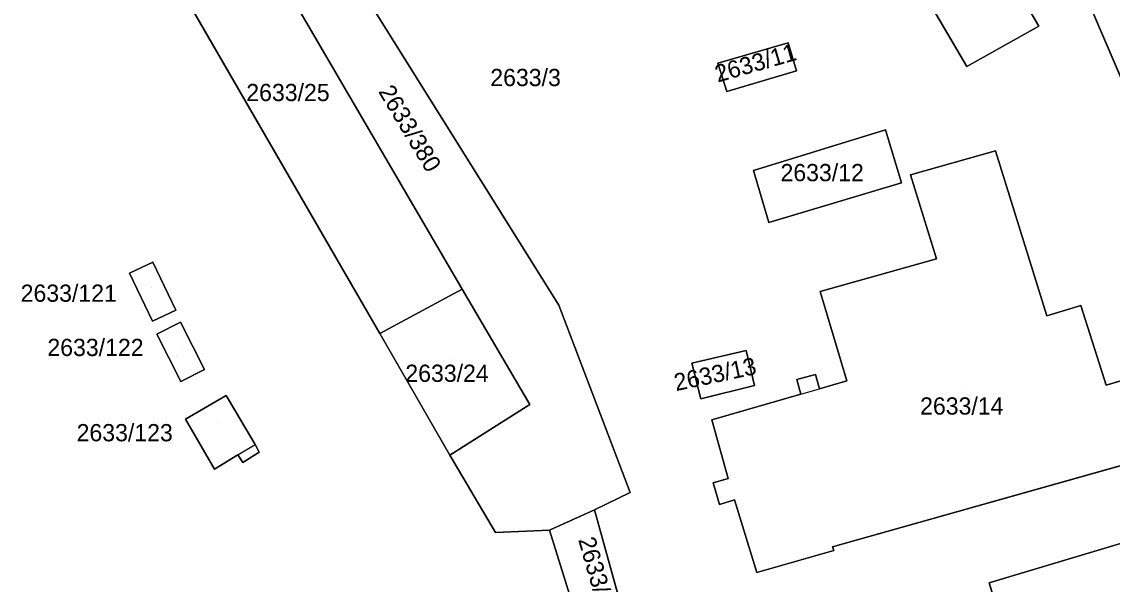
# Model space of a CAD drawing. Extents: x -263423 to -261326, y -1240067 to -1237864.
# Drawn here: x -262175.5 to -262049.1, y -1238665 to -1238599.7 of the extents above; entities that cross this region are included whole.
import ezdxf

# ---------------------------------------------------------------- set-up
doc = ezdxf.new("R2010")
doc.units = 0
for name, color, linetype in [('body_kn', 7, 'Continuous'), ('kladpar_druhypozemkov', 7, 'Continuous'), ('kladpar_hranice', 7, 'Continuous'), ('kladpar_parcelnecisla', 7, 'Continuous'), ('kladpar_plochy', 7, 'Continuous'), ('kladpar_sipky', 7, 'Continuous'), ('zappar_hrandruhpozemk', 7, 'Continuous')]:
    doc.layers.add(name, color=color, linetype=linetype)

msp = doc.modelspace()

# ---------------------------------------------------------------- linework, layer by layer
at = {"layer": 'body_kn'}
for p, q in [((-262057.58, -1238600.22), (-262057.58, -1238600.22)), ((-262057.58, -1238600.22), (-262057.58, -1238600.22)), ((-262086.67, -1238602.15), (-262086.67, -1238602.15)), ((-262086.67, -1238602.15), (-262086.67, -1238602.15)), ((-262094.82, -1238604.5), (-262094.82, -1238604.5)), ((-262065.95, -1238604.91), (-262065.95, -1238604.91)), ((-262085.69, -1238605.39), (-262085.69, -1238605.39)), ((-262093.77, -1238607.8), (-262093.77, -1238607.8)), ((-262075.39, -1238612.26), (-262075.39, -1238612.26)), ((-262075.39, -1238612.26), (-262075.39, -1238612.26)), ((-262062.6, -1238614.68), (-262062.6, -1238614.68)), ((-262090.69, -1238616.96), (-262090.69, -1238616.96)), ((-262072.47, -1238617.47), (-262072.47, -1238617.47)), ((-262073.51, -1238618.42), (-262073.51, -1238618.42)), ((-262088.92, -1238623.02), (-262088.92, -1238623.02)), ((-262160.36, -1238627.61), (-262160.36, -1238627.61)), ((-262160.36, -1238627.61), (-262160.36, -1238627.61)), ((-262069.47, -1238627.22), (-262069.47, -1238627.22)), ((-262069.47, -1238627.22), (-262069.47, -1238627.22)), ((-262163.05, -1238628.88), (-262163.05, -1238628.88)), ((-262124.47, -1238630.77), (-262124.47, -1238630.77)), ((-262124.47, -1238630.77), (-262124.47, -1238630.77)), ((-262082.94, -1238631.04), (-262082.94, -1238631.04)), ((-262113.27, -1238632.62), (-262113.27, -1238632.62)), ((-262113.27, -1238632.62), (-262113.27, -1238632.62)), ((-262052.7, -1238632.65), (-262052.7, -1238632.65)), ((-262157.68, -1238633.18), (-262157.68, -1238633.18)), ((-262056.66, -1238633.85), (-262056.66, -1238633.85)), ((-262160.38, -1238634.47), (-262160.38, -1238634.47)), ((-262157.13, -1238634.6), (-262157.13, -1238634.6)), ((-262157.13, -1238634.6), (-262157.13, -1238634.6)), ((-262159.88, -1238635.98), (-262159.88, -1238635.98)), ((-262159.87, -1238636), (-262159.87, -1238636)), ((-262134.03, -1238635.91), (-262134.03, -1238635.91)), ((-262091.53, -1238637.87), (-262091.53, -1238637.87)), ((-262091.53, -1238637.87), (-262091.53, -1238637.87)), ((-262097.84, -1238639.35), (-262097.84, -1238639.35)), ((-262154.34, -1238640.08), (-262154.34, -1238640.08)), ((-262083.51, -1238640.66), (-262083.51, -1238640.66)), ((-262157.11, -1238641.47), (-262157.11, -1238641.47)), ((-262090.55, -1238641.96), (-262090.55, -1238641.96)), ((-262085.67, -1238641.25), (-262085.67, -1238641.25)), ((-262079.86, -1238641.41), (-262079.86, -1238641.41)), ((-262049.76, -1238641.89), (-262049.76, -1238641.89)), ((-262151.86, -1238643.11), (-262151.86, -1238643.11)), ((-262151.86, -1238643.11), (-262151.86, -1238643.11)), ((-262085.19, -1238642.93), (-262085.19, -1238642.93)), ((-262085.19, -1238642.93), (-262085.19, -1238642.93)), ((-262083.02, -1238642.32), (-262083.02, -1238642.32)), ((-262116.61, -1238644.14), (-262116.61, -1238644.14)), ((-262096.81, -1238643.48), (-262096.81, -1238643.48)), ((-262156.58, -1238645.84), (-262156.58, -1238645.84)), ((-262095.52, -1238645.91), (-262095.52, -1238645.91)), ((-262148.48, -1238648.79), (-262148.48, -1238648.79)), ((-262150.48, -1238649.98), (-262150.48, -1238649.98)), ((-262150.48, -1238649.98), (-262150.48, -1238649.98)), ((-262148.01, -1238649.7), (-262148.01, -1238649.7)), ((-262125.89, -1238650.03), (-262125.89, -1238650.03)), ((-262153.21, -1238651.66), (-262153.21, -1238651.66)), ((-262149.93, -1238650.88), (-262149.93, -1238650.88)), ((-262095.35, -1238653.26), (-262095.35, -1238653.26)), ((-262093.63, -1238652.73), (-262093.63, -1238652.73)), ((-262105, -1238654.37), (-262105, -1238654.37)), ((-262094.63, -1238655.75), (-262094.63, -1238655.75)), ((-262092.87, -1238655.22), (-262092.87, -1238655.22)), ((-262109.12, -1238656.38), (-262109.12, -1238656.38)), ((-262109.12, -1238656.38), (-262109.12, -1238656.38)), ((-262120.61, -1238659), (-262120.61, -1238659)), ((-262114.33, -1238658.73), (-262114.33, -1238658.73)), ((-262081.53, -1238660.66), (-262081.53, -1238660.66)), ((-262081.38, -1238661.1), (-262081.38, -1238661.1)), ((-262090.3, -1238663.64), (-262090.3, -1238663.64)), ((-262063.33, -1238664.85), (-262063.33, -1238664.85))]:
    msp.add_line(p, q, dxfattribs=at)
at = {"layer": 'kladpar_druhypozemkov'}
for p, q in [((-262088.82, -1238603.62), (-262088.82, -1238603.62)), ((-262116, -1238604.65), (-262116, -1238604.65)), ((-262144.32, -1238606.62), (-262144.32, -1238606.62)), ((-262128.71, -1238612.26), (-262128.71, -1238612.26)), ((-262081.92, -1238615.82), (-262081.92, -1238615.82)), ((-262160.45, -1238630.62), (-262160.45, -1238630.62)), ((-262156.95, -1238637.42), (-262156.95, -1238637.42)), ((-262125.62, -1238638.82), (-262125.62, -1238638.82)), ((-262093.72, -1238639.62), (-262093.72, -1238639.62)), ((-262066.12, -1238642.42), (-262066.12, -1238642.42)), ((-262152.75, -1238646.22), (-262152.75, -1238646.22)), ((-262110.62, -1238659.82), (-262110.62, -1238659.82))]:
    msp.add_line(p, q, dxfattribs=at)
at = {"layer": 'kladpar_hranice'}
for points in [[(-262113.27, -1238632.62), (-262105, -1238654.37), (-262109.12, -1238656.38), (-262114.33, -1238658.73), (-262120.61, -1238659), (-262125.89, -1238650.03), (-262116.61, -1238644.14), (-262124.47, -1238630.77), (-262150.54, -1238586.05), (-262159.76, -1238591.3), (-262164.66, -1238583.07), (-262152.5, -1238575.93), (-262149.39, -1238574.1), (-262144.72, -1238582.23), (-262113.27, -1238632.62)], [(-262043.02, -1238834.84), (-262052.56, -1238801.78), (-262056.6, -1238791.12), (-262062.04, -1238774.35), (-262077.71, -1238738.4), (-262092.67, -1238709.33), (-262101.76, -1238697.26), (-262092.94, -1238693.22), (-262098.43, -1238678.08), (-262107.53, -1238682.58), (-262108.9, -1238676.26), (-262104.23, -1238674.11), (-262109.12, -1238656.38), (-262105, -1238654.37), (-262113.27, -1238632.62), (-262144.72, -1238582.23)], [(-262124.47, -1238630.77), (-262134.03, -1238635.91), (-262159.76, -1238591.3), (-262150.54, -1238586.05), (-262124.47, -1238630.77)], [(-262057.58, -1238600.22), (-262065.95, -1238604.91), (-262073.99, -1238591.15), (-262065.63, -1238586.4), (-262057.58, -1238600.22)], [(-262065.63, -1238586.4), (-262073.99, -1238591.15), (-262065.95, -1238604.91), (-262057.58, -1238600.22), (-262065.63, -1238586.4)], [(-262159.76, -1238591.3), (-262134.03, -1238635.91), (-262125.89, -1238650.03), (-262120.61, -1238659), (-262114.33, -1238658.73), (-262108.9, -1238676.26), (-262107.53, -1238682.58), (-262101.76, -1238697.26), (-262092.67, -1238709.33), (-262077.71, -1238738.4), (-262062.04, -1238774.35), (-262056.6, -1238791.12), (-262052.56, -1238801.78)], [(-262037.08, -1238591.79), (-262024.79, -1238619.76), (-262029.95, -1238622), (-262036.02, -1238608.06), (-262045.52, -1238612.17), (-262054.26, -1238591.69), (-262051.77, -1238590.63), (-262048.54, -1238596.74), (-262037.08, -1238591.79)], [(-262054.26, -1238591.69), (-262045.52, -1238612.17)], [(-262086.67, -1238602.15), (-262085.69, -1238605.39), (-262093.77, -1238607.8), (-262094.82, -1238604.5), (-262086.67, -1238602.15)], [(-262094.82, -1238604.5), (-262093.77, -1238607.8), (-262085.69, -1238605.39), (-262086.67, -1238602.15), (-262094.82, -1238604.5)], [(-262075.39, -1238612.26), (-262073.51, -1238618.42), (-262088.92, -1238623.02), (-262090.69, -1238616.96), (-262075.39, -1238612.26)], [(-262090.69, -1238616.96), (-262088.92, -1238623.02), (-262073.51, -1238618.42), (-262075.39, -1238612.26), (-262090.69, -1238616.96)], [(-262069.47, -1238627.22), (-262072.47, -1238617.47), (-262062.6, -1238614.68), (-262056.66, -1238633.85), (-262052.7, -1238632.65), (-262049.76, -1238641.89), (-262048.09, -1238641.4)], [(-262048.09, -1238641.4), (-262049.76, -1238641.89), (-262052.7, -1238632.65), (-262056.66, -1238633.85), (-262062.6, -1238614.68), (-262072.47, -1238617.47)], [(-262072.47, -1238617.47), (-262069.47, -1238627.22), (-262082.94, -1238631.04), (-262079.86, -1238641.41), (-262083.02, -1238642.32), (-262083.51, -1238640.66), (-262085.67, -1238641.25), (-262085.19, -1238642.93), (-262095.52, -1238645.91), (-262093.63, -1238652.73), (-262095.35, -1238653.26), (-262094.63, -1238655.75), (-262092.87, -1238655.22), (-262090.3, -1238663.64), (-262081.38, -1238661.1), (-262081.53, -1238660.66), (-262045.43, -1238650.49)], [(-262160.38, -1238634.47), (-262157.68, -1238633.18), (-262160.36, -1238627.61), (-262163.05, -1238628.88), (-262160.38, -1238634.47)], [(-262160.36, -1238627.61), (-262157.68, -1238633.18), (-262160.38, -1238634.47), (-262163.05, -1238628.88), (-262160.36, -1238627.61)], [(-262045.43, -1238650.49), (-262081.53, -1238660.66), (-262081.38, -1238661.1), (-262090.3, -1238663.64), (-262092.87, -1238655.22), (-262094.63, -1238655.75), (-262095.35, -1238653.26), (-262093.63, -1238652.73), (-262095.52, -1238645.91), (-262085.19, -1238642.93), (-262085.67, -1238641.25), (-262083.51, -1238640.66), (-262083.02, -1238642.32), (-262079.86, -1238641.41), (-262082.94, -1238631.04), (-262069.47, -1238627.22)], [(-262124.47, -1238630.77), (-262116.61, -1238644.14), (-262125.89, -1238650.03), (-262134.03, -1238635.91), (-262124.47, -1238630.77)], [(-262157.13, -1238634.6), (-262159.88, -1238635.98), (-262159.87, -1238636), (-262157.11, -1238641.47), (-262154.34, -1238640.08), (-262157.13, -1238634.6)], [(-262157.13, -1238634.6), (-262154.34, -1238640.08), (-262157.11, -1238641.47), (-262159.87, -1238636), (-262159.88, -1238635.98), (-262157.13, -1238634.6)], [(-262091.53, -1238637.87), (-262090.55, -1238641.96), (-262096.81, -1238643.48), (-262097.84, -1238639.35), (-262091.53, -1238637.87)], [(-262097.84, -1238639.35), (-262096.81, -1238643.48), (-262090.55, -1238641.96), (-262091.53, -1238637.87), (-262097.84, -1238639.35)], [(-262150.48, -1238649.98), (-262149.93, -1238650.88), (-262148.01, -1238649.7), (-262148.48, -1238648.79), (-262151.86, -1238643.11), (-262156.58, -1238645.84), (-262153.21, -1238651.66), (-262150.48, -1238649.98)], [(-262151.86, -1238643.11), (-262148.48, -1238648.79), (-262148.01, -1238649.7), (-262149.93, -1238650.88), (-262150.48, -1238649.98), (-262153.21, -1238651.66), (-262156.58, -1238645.84), (-262151.86, -1238643.11)], [(-262109.12, -1238656.38), (-262104.23, -1238674.11), (-262108.9, -1238676.26), (-262114.33, -1238658.73), (-262109.12, -1238656.38)], [(-262037.08, -1238698.16), (-262033.14, -1238697.11), (-262031.67, -1238702.01), (-262035.61, -1238703.18), (-262030.34, -1238720.97), (-262045.3, -1238725.17), (-262063.33, -1238664.85), (-262048.11, -1238660.28), (-262037.08, -1238698.16)], [(-262048.11, -1238660.28), (-262063.33, -1238664.85), (-262045.3, -1238725.17), (-262030.34, -1238720.97), (-262035.61, -1238703.18), (-262031.67, -1238702.01), (-262033.14, -1238697.11), (-262037.08, -1238698.16), (-262048.11, -1238660.28)]]:
    msp.add_lwpolyline(points, dxfattribs=at)
at = {"layer": 'kladpar_plochy'}
for p, q in [((-262113.27, -1238632.62), (-262144.72, -1238582.23)), ((-262057.58, -1238600.22), (-262065.63, -1238586.4)), ((-262159.76, -1238591.3), (-262134.03, -1238635.91)), ((-262073.99, -1238591.15), (-262065.95, -1238604.91)), ((-262054.26, -1238591.69), (-262045.52, -1238612.17)), ((-262065.95, -1238604.91), (-262057.58, -1238600.22)), ((-262086.67, -1238602.15), (-262094.82, -1238604.5)), ((-262085.69, -1238605.39), (-262086.67, -1238602.15)), ((-262094.82, -1238604.5), (-262093.77, -1238607.8)), ((-262093.77, -1238607.8), (-262085.69, -1238605.39)), ((-262075.39, -1238612.26), (-262090.69, -1238616.96)), ((-262073.51, -1238618.42), (-262075.39, -1238612.26)), ((-262062.6, -1238614.68), (-262072.47, -1238617.47)), ((-262056.66, -1238633.85), (-262062.6, -1238614.68)), ((-262090.69, -1238616.96), (-262088.92, -1238623.02)), ((-262072.47, -1238617.47), (-262069.47, -1238627.22)), ((-262088.92, -1238623.02), (-262073.51, -1238618.42)), ((-262160.36, -1238627.61), (-262163.05, -1238628.88)), ((-262157.68, -1238633.18), (-262160.36, -1238627.61)), ((-262069.47, -1238627.22), (-262082.94, -1238631.04)), ((-262163.05, -1238628.88), (-262160.38, -1238634.47)), ((-262082.94, -1238631.04), (-262079.86, -1238641.41)), ((-262105, -1238654.37), (-262113.27, -1238632.62)), ((-262052.7, -1238632.65), (-262056.66, -1238633.85)), ((-262049.76, -1238641.89), (-262052.7, -1238632.65)), ((-262160.38, -1238634.47), (-262157.68, -1238633.18)), ((-262157.13, -1238634.6), (-262159.88, -1238635.98)), ((-262154.34, -1238640.08), (-262157.13, -1238634.6)), ((-262159.88, -1238635.98), (-262159.87, -1238636)), ((-262159.87, -1238636), (-262157.11, -1238641.47)), ((-262134.03, -1238635.91), (-262125.89, -1238650.03)), ((-262091.53, -1238637.87), (-262097.84, -1238639.35)), ((-262090.55, -1238641.96), (-262091.53, -1238637.87)), ((-262097.84, -1238639.35), (-262096.81, -1238643.48)), ((-262157.11, -1238641.47), (-262154.34, -1238640.08)), ((-262083.51, -1238640.66), (-262085.67, -1238641.25)), ((-262083.02, -1238642.32), (-262083.51, -1238640.66)), ((-262096.81, -1238643.48), (-262090.55, -1238641.96)), ((-262085.67, -1238641.25), (-262085.19, -1238642.93)), ((-262079.86, -1238641.41), (-262083.02, -1238642.32)), ((-262048.09, -1238641.4), (-262049.76, -1238641.89)), ((-262151.86, -1238643.11), (-262156.58, -1238645.84)), ((-262148.48, -1238648.79), (-262151.86, -1238643.11)), ((-262085.19, -1238642.93), (-262095.52, -1238645.91)), ((-262156.58, -1238645.84), (-262153.21, -1238651.66)), ((-262095.52, -1238645.91), (-262093.63, -1238652.73)), ((-262148.01, -1238649.7), (-262148.48, -1238648.79)), ((-262153.21, -1238651.66), (-262150.48, -1238649.98)), ((-262150.48, -1238649.98), (-262149.93, -1238650.88)), ((-262149.93, -1238650.88), (-262148.01, -1238649.7)), ((-262125.89, -1238650.03), (-262120.61, -1238659)), ((-262081.53, -1238660.66), (-262045.43, -1238650.49)), ((-262093.63, -1238652.73), (-262095.35, -1238653.26)), ((-262095.35, -1238653.26), (-262094.63, -1238655.75)), ((-262109.12, -1238656.38), (-262105, -1238654.37)), ((-262094.63, -1238655.75), (-262092.87, -1238655.22)), ((-262092.87, -1238655.22), (-262090.3, -1238663.64)), ((-262104.23, -1238674.11), (-262109.12, -1238656.38)), ((-262120.61, -1238659), (-262114.33, -1238658.73)), ((-262114.33, -1238658.73), (-262108.9, -1238676.26)), ((-262081.38, -1238661.1), (-262081.53, -1238660.66)), ((-262048.11, -1238660.28), (-262063.33, -1238664.85)), ((-262090.3, -1238663.64), (-262081.38, -1238661.1)), ((-262063.33, -1238664.85), (-262045.3, -1238725.17))]:
    msp.add_line(p, q, dxfattribs=at)
for points in [[(-262113.27, -1238632.62), (-262105, -1238654.37), (-262109.12, -1238656.38), (-262114.33, -1238658.73), (-262120.61, -1238659), (-262125.89, -1238650.03), (-262116.61, -1238644.14), (-262124.47, -1238630.77), (-262150.54, -1238586.05), (-262159.76, -1238591.3), (-262164.66, -1238583.07), (-262152.5, -1238575.93), (-262149.39, -1238574.1), (-262144.72, -1238582.23)], [(-262124.47, -1238630.77), (-262134.03, -1238635.91), (-262159.76, -1238591.3), (-262150.54, -1238586.05)], [(-262057.58, -1238600.22), (-262065.95, -1238604.91), (-262073.99, -1238591.15), (-262065.63, -1238586.4)], [(-262037.08, -1238591.79), (-262024.79, -1238619.76), (-262029.95, -1238622), (-262036.02, -1238608.06), (-262045.52, -1238612.17), (-262054.26, -1238591.69), (-262051.77, -1238590.63), (-262048.54, -1238596.74)], [(-262086.67, -1238602.15), (-262085.69, -1238605.39), (-262093.77, -1238607.8), (-262094.82, -1238604.5)], [(-262075.39, -1238612.26), (-262073.51, -1238618.42), (-262088.92, -1238623.02), (-262090.69, -1238616.96)], [(-262160.36, -1238627.61), (-262157.68, -1238633.18), (-262160.38, -1238634.47), (-262163.05, -1238628.88)], [(-262124.47, -1238630.77), (-262116.61, -1238644.14), (-262125.89, -1238650.03), (-262134.03, -1238635.91)], [(-262157.13, -1238634.6), (-262154.34, -1238640.08), (-262157.11, -1238641.47), (-262159.87, -1238636), (-262159.88, -1238635.98)], [(-262091.53, -1238637.87), (-262090.55, -1238641.96), (-262096.81, -1238643.48), (-262097.84, -1238639.35)], [(-262151.86, -1238643.11), (-262148.48, -1238648.79), (-262148.01, -1238649.7), (-262149.93, -1238650.88), (-262150.48, -1238649.98), (-262153.21, -1238651.66), (-262156.58, -1238645.84)], [(-262109.12, -1238656.38), (-262104.23, -1238674.11), (-262108.9, -1238676.26), (-262114.33, -1238658.73)], [(-262037.08, -1238698.16), (-262033.14, -1238697.11), (-262031.67, -1238702.01), (-262035.61, -1238703.18), (-262030.34, -1238720.97), (-262045.3, -1238725.17), (-262063.33, -1238664.85), (-262048.11, -1238660.28)]]:
    msp.add_lwpolyline(points, close=True, dxfattribs=at)
msp.add_lwpolyline([(-262045.43, -1238650.49), (-262081.53, -1238660.66), (-262081.38, -1238661.1), (-262090.3, -1238663.64), (-262092.87, -1238655.22), (-262094.63, -1238655.75), (-262095.35, -1238653.26), (-262093.63, -1238652.73), (-262095.52, -1238645.91), (-262085.19, -1238642.93), (-262085.67, -1238641.25), (-262083.51, -1238640.66), (-262083.02, -1238642.32), (-262079.86, -1238641.41), (-262082.94, -1238631.04), (-262069.47, -1238627.22), (-262072.47, -1238617.47), (-262062.6, -1238614.68), (-262056.66, -1238633.85), (-262052.7, -1238632.65), (-262049.76, -1238641.89), (-262048.09, -1238641.4)], dxfattribs=at)
at = {"layer": 'kladpar_sipky'}
for p, q in [((-262161.1, -1238631.98), (-262161.1, -1238631.98)), ((-262157.61, -1238638.59), (-262157.61, -1238638.59)), ((-262153.99, -1238648.82), (-262153.99, -1238648.82))]:
    msp.add_line(p, q, dxfattribs=at)
at = {"layer": 'zappar_hrandruhpozemk'}
for p, q in [((-262085.19, -1238642.93), (-262083.02, -1238642.32)), ((-262150.48, -1238649.98), (-262148.48, -1238648.79))]:
    msp.add_line(p, q, dxfattribs=at)

# ---------------------------------------------------------------- texts
at = {"layer": 'kladpar_parcelnecisla'}
for s, rotation, p in [('2633/11', 16, (-262094.83, -1238606.77)), ('2633/380', 301, (-262134.25, -1238607.81)), ('2633/13', 12, (-262099.67, -1238642.6)), ('2633/23', 286, (-262111.03, -1238659.84))]:
    msp.add_text(s, height=2, rotation=rotation, dxfattribs=at).set_placement(p)
for s, p in [('2633/3', (-262121.21, -1238607.18)), ('2633/25', (-262149.51, -1238608.92)), ('2633/12', (-262087.55, -1238618.22)), ('2633/121', (-262175.68, -1238632.22)), ('2633/122', (-262172.58, -1238638.52)), ('2633/24', (-262131.06, -1238641.52)), ('2633/14', (-262071.36, -1238645.32)), ('2633/123', (-262169.19, -1238648.42))]:
    msp.add_text(s, height=2, dxfattribs=at).set_placement(p)

doc.saveas('drawing.dxf')
